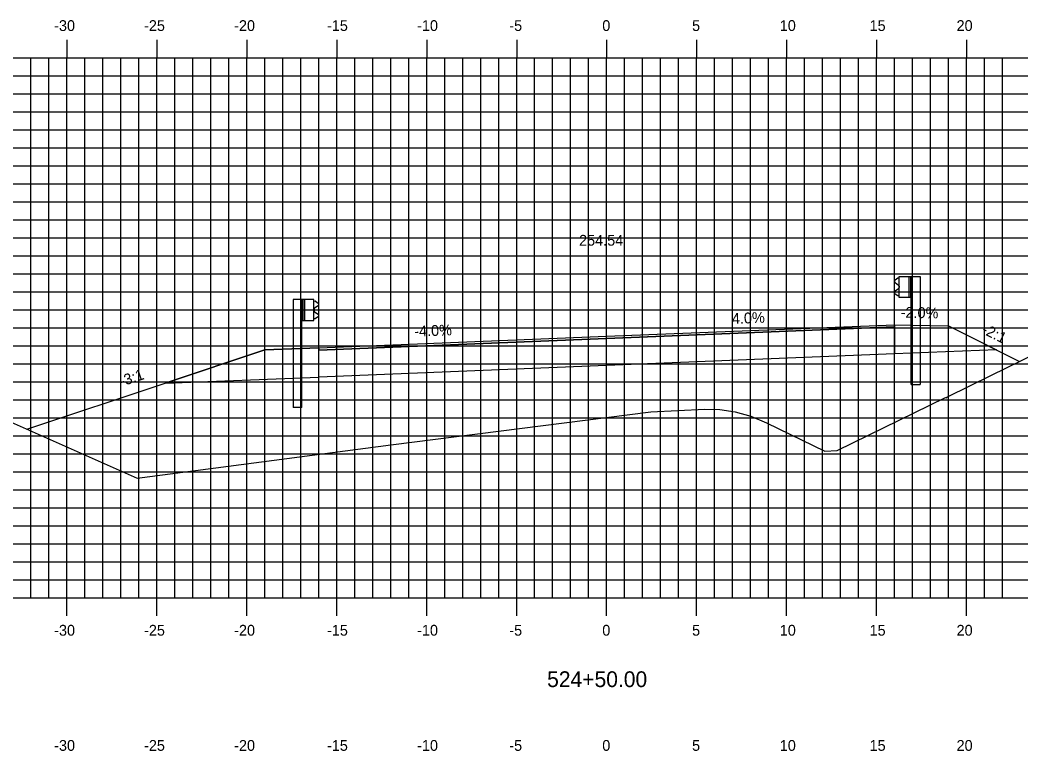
# Model space of a CAD drawing. Extents: x 1170543 to 1177585, y 609599 to 610623.
# Drawn here: x 1175472.5 to 1175528.1, y 610314.3 to 610354.9 of the extents above; entities that cross this region are included whole.
import ezdxf

# ---------------------------------------------------------------- set-up
doc = ezdxf.new("R2010")
doc.units = 0
for name, color, linetype in [('ANNOTATION', 7, 'Continuous'), ('D_Guardrail_Beam_Lt', 7, 'Continuous'), ('D_Guardrail_Beam_Rt', 7, 'Continuous'), ('D_Roadway_Centerline', 7, 'Continuous'), ('D_Roadway_Centerline_Text', 7, 'Continuous'), ('D_Roadway_Edge_Shoulder', 7, 'Continuous'), ('D_Roadway_Edge_TW', 7, 'Continuous'), ('D_Roadway_Pavement', 7, 'Continuous'), ('D_Roadway_SubGrade', 7, 'Continuous'), ('H_V ANNOTATION', 7, 'Continuous'), ('MAJOR', 7, 'Continuous'), ('MINOR', 7, 'Continuous'), ('S_Roadway_Centerline', 7, 'Continuous')]:
    doc.layers.add(name, color=color, linetype=linetype)

msp = doc.modelspace()

# ---------------------------------------------------------------- linework, layer by layer
at = {"layer": 'D_Guardrail_Beam_Lt'}
for p, q in [((1175487.686, 610339.384), (1175487.686, 610333.384)), ((1175488.157, 610339.384), (1175487.686, 610339.384)), ((1175488.844, 610339.384), (1175488.157, 610339.384)), ((1175488.157, 610339.384), (1175488.157, 610338.217)), ((1175488.219, 610339.384), (1175488.219, 610338.217)), ((1175488.324, 610339.384), (1175488.324, 610338.217)), ((1175488.844, 610338.217), (1175488.844, 610339.384)), ((1175488.844, 610339.301), (1175488.919, 610339.286)), ((1175488.934, 610339.279), (1175489.078, 610339.179)), ((1175488.849, 610338.836), (1175488.849, 610338.766)), ((1175489.078, 610339.036), (1175488.882, 610338.9)), ((1175488.882, 610338.701), (1175489.078, 610338.565)), ((1175488.157, 610338.217), (1175488.844, 610338.217)), ((1175488.178, 610333.384), (1175488.178, 610338.217)), ((1175488.919, 610338.315), (1175488.844, 610338.301)), ((1175489.078, 610338.422), (1175488.934, 610338.322)), ((1175488.178, 610333.384), (1175487.686, 610333.384))]:
    msp.add_line(p, q, dxfattribs=at)
for centre, major_axis, start_param, end_param in [((1175488.91, 610339.245), (0.0417, 0), 0.959931, 1.376053), ((1175488.928, 610338.836), (-0.0789, 0), 5.323254, 6.283185), ((1175488.928, 610338.766), (-0.0789, 0), 6.283185, 7.243116), ((1175489.027, 610339.108), (0.0877, 0), 5.323254, 7.243116), ((1175488.91, 610338.356), (0.0417, 0), 4.907132, 5.323254), ((1175489.027, 610338.493), (0.0877, 0), 5.323254, 7.243116)]:
    msp.add_ellipse(centre, major_axis=major_axis, ratio=0.995501, start_param=start_param, end_param=end_param, dxfattribs=at)
at = {"layer": 'D_Guardrail_Beam_Rt'}
for p, q in [((1175521.296, 610340.559), (1175521.153, 610340.459)), ((1175521.386, 610340.581), (1175521.312, 610340.566)), ((1175521.386, 610340.664), (1175522.074, 610340.664)), ((1175521.386, 610339.497), (1175521.386, 610340.664)), ((1175521.907, 610340.664), (1175521.907, 610339.497)), ((1175522.011, 610340.664), (1175522.011, 610339.497)), ((1175522.074, 610340.664), (1175522.544, 610340.664)), ((1175522.074, 610340.664), (1175522.074, 610339.497)), ((1175522.544, 610340.664), (1175522.544, 610334.664)), ((1175521.153, 610340.316), (1175521.348, 610340.18)), ((1175521.348, 610339.981), (1175521.153, 610339.845)), ((1175521.382, 610340.116), (1175521.382, 610340.046)), ((1175521.153, 610339.702), (1175521.296, 610339.602)), ((1175521.312, 610339.595), (1175521.386, 610339.581)), ((1175522.074, 610339.497), (1175521.386, 610339.497)), ((1175522.053, 610334.664), (1175522.053, 610339.497)), ((1175522.053, 610334.664), (1175522.544, 610334.664))]:
    msp.add_line(p, q, dxfattribs=at)
for centre, major_axis, start_param, end_param in [((1175521.203, 610340.388), (-0.0877, 0), 5.323254, 7.243116), ((1175521.32, 610340.525), (-0.0417, 0), 4.907132, 5.323254), ((1175521.203, 610339.773), (-0.0877, 0), 5.323254, 7.243116), ((1175521.303, 610340.116), (0.0789, 0), 0, 0.959931), ((1175521.303, 610340.046), (0.0789, 0), 5.323254, 6.283185), ((1175521.32, 610339.636), (-0.0417, 0), 0.959931, 1.376053)]:
    msp.add_ellipse(centre, major_axis=major_axis, ratio=0.995501, start_param=start_param, end_param=end_param, dxfattribs=at)
at = {"layer": 'D_Roadway_Centerline'}
msp.add_lwpolyline([(1175472.893, 610332.171), (1175480.575, 610334.732), (1175486.115, 610336.578), (1175489.115, 610336.698), (1175505.115, 610337.338), (1175521.115, 610337.978), (1175524.115, 610337.918), (1175528.076, 610335.938)], dxfattribs=at)
at = {"layer": 'D_Roadway_Edge_Shoulder'}
for points in [[(1175521.115, 610337.978), (1175521.115, 610337.853)], [(1175489.115, 610336.698), (1175489.115, 610336.573)]]:
    msp.add_lwpolyline(points, dxfattribs=at)
at = {"layer": 'D_Roadway_Edge_TW'}
msp.add_lwpolyline([(1175489.115, 610336.573), (1175489.115, 610336.698), (1175505.115, 610337.338), (1175521.115, 610337.978), (1175521.115, 610337.853), (1175505.115, 610337.213)], close=True, dxfattribs=at)
at = {"layer": 'D_Roadway_Pavement'}
msp.add_lwpolyline([(1175489.115, 610336.573), (1175489.115, 610336.573), (1175505.115, 610337.213), (1175521.115, 610337.853), (1175521.115, 610337.853), (1175505.115, 610337.213)], close=True, dxfattribs=at)
for points in [[(1175521.115, 610337.853), (1175521.115, 610337.853)], [(1175521.115, 610337.853), (1175521.115, 610337.853)], [(1175489.115, 610336.573), (1175489.115, 610336.573)], [(1175489.115, 610336.573), (1175489.115, 610336.573)]]:
    msp.add_lwpolyline(points, dxfattribs=at)
at = {"layer": 'D_Roadway_SubGrade'}
for points in [[(1175489.115, 610335.073), (1175489.115, 610336.573), (1175505.115, 610337.213), (1175521.115, 610337.853), (1175521.115, 610336.353), (1175505.115, 610335.713)], [(1175521.115, 610337.978), (1175524.115, 610337.918), (1175526.791, 610336.58), (1175521.115, 610336.353)], [(1175489.115, 610336.698), (1175486.115, 610336.578), (1175480.575, 610334.732), (1175489.115, 610335.073)]]:
    msp.add_lwpolyline(points, close=True, dxfattribs=at)
at = {"layer": 'MAJOR'}
for p, q in [((1175475.115, 610353.803), (1175475.115, 610352.801)), ((1175480.115, 610353.803), (1175480.115, 610352.801)), ((1175485.115, 610353.803), (1175485.115, 610352.801)), ((1175490.115, 610353.803), (1175490.115, 610352.801)), ((1175495.115, 610353.803), (1175495.115, 610352.801)), ((1175500.115, 610353.803), (1175500.115, 610352.801)), ((1175505.115, 610353.803), (1175505.115, 610352.801)), ((1175510.115, 610353.803), (1175510.115, 610352.801)), ((1175515.115, 610353.803), (1175515.115, 610352.801)), ((1175520.115, 610353.803), (1175520.115, 610352.801)), ((1175525.115, 610353.803), (1175525.115, 610352.801)), ((1175435.115, 610352.801), (1175575.115, 610352.801)), ((1175435.115, 610352.801), (1175575.115, 610352.801)), ((1175475.115, 610322.801), (1175475.115, 610352.801)), ((1175480.115, 610322.801), (1175480.115, 610352.801)), ((1175485.115, 610322.801), (1175485.115, 610352.801)), ((1175490.115, 610322.801), (1175490.115, 610352.801)), ((1175495.115, 610322.801), (1175495.115, 610352.801)), ((1175500.115, 610322.801), (1175500.115, 610352.801)), ((1175505.115, 610322.801), (1175505.115, 610352.801)), ((1175510.115, 610322.801), (1175510.115, 610352.801)), ((1175515.115, 610322.801), (1175515.115, 610352.801)), ((1175520.115, 610322.801), (1175520.115, 610352.801)), ((1175525.115, 610322.801), (1175525.115, 610352.801)), ((1175435.115, 610347.801), (1175575.115, 610347.801)), ((1175435.115, 610342.801), (1175575.115, 610342.801)), ((1175435.115, 610337.801), (1175575.115, 610337.801)), ((1175435.115, 610332.801), (1175575.115, 610332.801)), ((1175435.115, 610327.801), (1175575.115, 610327.801)), ((1175435.115, 610322.801), (1175575.115, 610322.801)), ((1175435.115, 610322.801), (1175575.115, 610322.801)), ((1175475.115, 610321.799), (1175475.115, 610322.801)), ((1175480.115, 610321.799), (1175480.115, 610322.801)), ((1175485.115, 610321.799), (1175485.115, 610322.801)), ((1175490.115, 610321.799), (1175490.115, 610322.801)), ((1175495.115, 610321.799), (1175495.115, 610322.801)), ((1175500.115, 610321.799), (1175500.115, 610322.801)), ((1175505.115, 610321.799), (1175505.115, 610322.801)), ((1175510.115, 610321.799), (1175510.115, 610322.801)), ((1175515.115, 610321.799), (1175515.115, 610322.801)), ((1175520.115, 610321.799), (1175520.115, 610322.801)), ((1175525.115, 610321.799), (1175525.115, 610322.801))]:
    msp.add_line(p, q, dxfattribs=at)
at = {"layer": 'MINOR'}
for p, q in [((1175473.115, 610322.801), (1175473.115, 610352.801)), ((1175474.115, 610322.801), (1175474.115, 610352.801)), ((1175476.115, 610322.801), (1175476.115, 610352.801)), ((1175477.115, 610322.801), (1175477.115, 610352.801)), ((1175478.115, 610322.801), (1175478.115, 610352.801)), ((1175479.115, 610322.801), (1175479.115, 610352.801)), ((1175481.115, 610322.801), (1175481.115, 610352.801)), ((1175482.115, 610322.801), (1175482.115, 610352.801)), ((1175483.115, 610322.801), (1175483.115, 610352.801)), ((1175484.115, 610322.801), (1175484.115, 610352.801)), ((1175486.115, 610322.801), (1175486.115, 610352.801)), ((1175487.115, 610322.801), (1175487.115, 610352.801)), ((1175488.115, 610322.801), (1175488.115, 610352.801)), ((1175489.115, 610322.801), (1175489.115, 610352.801)), ((1175491.115, 610322.801), (1175491.115, 610352.801)), ((1175492.115, 610322.801), (1175492.115, 610352.801)), ((1175493.115, 610322.801), (1175493.115, 610352.801)), ((1175494.115, 610322.801), (1175494.115, 610352.801)), ((1175496.115, 610322.801), (1175496.115, 610352.801)), ((1175497.115, 610322.801), (1175497.115, 610352.801)), ((1175498.115, 610322.801), (1175498.115, 610352.801)), ((1175499.115, 610322.801), (1175499.115, 610352.801)), ((1175501.115, 610322.801), (1175501.115, 610352.801)), ((1175502.115, 610322.801), (1175502.115, 610352.801)), ((1175503.115, 610322.801), (1175503.115, 610352.801)), ((1175504.115, 610322.801), (1175504.115, 610352.801)), ((1175506.115, 610322.801), (1175506.115, 610352.801)), ((1175507.115, 610322.801), (1175507.115, 610352.801)), ((1175508.115, 610322.801), (1175508.115, 610352.801)), ((1175509.115, 610322.801), (1175509.115, 610352.801)), ((1175511.115, 610322.801), (1175511.115, 610352.801)), ((1175512.115, 610322.801), (1175512.115, 610352.801)), ((1175513.115, 610322.801), (1175513.115, 610352.801)), ((1175514.115, 610322.801), (1175514.115, 610352.801)), ((1175516.115, 610322.801), (1175516.115, 610352.801)), ((1175517.115, 610322.801), (1175517.115, 610352.801)), ((1175518.115, 610322.801), (1175518.115, 610352.801)), ((1175519.115, 610322.801), (1175519.115, 610352.801)), ((1175521.115, 610322.801), (1175521.115, 610352.801)), ((1175522.115, 610322.801), (1175522.115, 610352.801)), ((1175523.115, 610322.801), (1175523.115, 610352.801)), ((1175524.115, 610322.801), (1175524.115, 610352.801)), ((1175526.115, 610322.801), (1175526.115, 610352.801)), ((1175527.115, 610322.801), (1175527.115, 610352.801)), ((1175435.115, 610351.801), (1175575.115, 610351.801)), ((1175435.115, 610350.801), (1175575.115, 610350.801)), ((1175435.115, 610349.801), (1175575.115, 610349.801)), ((1175435.115, 610348.801), (1175575.115, 610348.801)), ((1175435.115, 610346.801), (1175575.115, 610346.801)), ((1175435.115, 610345.801), (1175575.115, 610345.801)), ((1175435.115, 610344.801), (1175575.115, 610344.801)), ((1175435.115, 610343.801), (1175575.115, 610343.801)), ((1175435.115, 610341.801), (1175575.115, 610341.801)), ((1175435.115, 610340.801), (1175575.115, 610340.801)), ((1175435.115, 610339.801), (1175575.115, 610339.801)), ((1175435.115, 610338.801), (1175575.115, 610338.801)), ((1175435.115, 610336.801), (1175575.115, 610336.801)), ((1175435.115, 610335.801), (1175575.115, 610335.801)), ((1175435.115, 610334.801), (1175575.115, 610334.801)), ((1175435.115, 610333.801), (1175575.115, 610333.801)), ((1175435.115, 610331.801), (1175575.115, 610331.801)), ((1175435.115, 610330.801), (1175575.115, 610330.801)), ((1175435.115, 610329.801), (1175575.115, 610329.801)), ((1175435.115, 610328.801), (1175575.115, 610328.801)), ((1175435.115, 610326.801), (1175575.115, 610326.801)), ((1175435.115, 610325.801), (1175575.115, 610325.801)), ((1175435.115, 610324.801), (1175575.115, 610324.801)), ((1175435.115, 610323.801), (1175575.115, 610323.801))]:
    msp.add_line(p, q, dxfattribs=at)
at = {"layer": 'S_Roadway_Centerline'}
msp.add_lwpolyline([(1175468.327, 610334.199), (1175479.021, 610329.449), (1175493.113, 610331.307), (1175507.578, 610333.147), (1175510.581, 610333.288), (1175511.412, 610333.271), (1175512.259, 610333.139), (1175513.124, 610332.891), (1175514.008, 610332.521), (1175517.249, 610330.954), (1175517.928, 610330.981), (1175523.962, 610333.928), (1175523.964, 610333.917), (1175524.059, 610333.964), (1175526.513, 610335.173), (1175526.516, 610335.174), (1175526.516, 610335.175), (1175528.978, 610336.38)], dxfattribs=at)

# ---------------------------------------------------------------- texts
at = {"layer": 'ANNOTATION'}
for s, rotation, p in [('4.0%', 2.2906, (1175512.091, 610338.018)), ('-2.0%', 358.8542, (1175521.458, 610338.372)), ('-4.0%', 2.2906, (1175494.431, 610337.312)), ('-2:1', 333.4349, (1175525.919, 610337.535)), ('-3:1', 18.4349, (1175478.139, 610334.53))]:
    msp.add_text(s, height=0.6, rotation=rotation, dxfattribs=at).set_placement(p)
at = {"layer": 'D_Roadway_Centerline'}
for s, p in [('C', (1175505.11, 610337.338)), ('L', (1175505.115, 610337.331))]:
    msp.add_text(s, height=0.0146, dxfattribs=at).set_placement(p)
at = {"layer": 'D_Roadway_Centerline_Text'}
msp.add_text('254.54', height=0.6, dxfattribs=at).set_placement((1175503.585, 610342.37))
msp.add_text('254.54', height=0.6, dxfattribs=at).set_placement((1175503.585, 610342.37))
at = {"layer": 'H_V ANNOTATION'}
for s, height, p in [('-30', 0.6, (1175474.403, 610354.301)), ('-25', 0.6, (1175479.401, 610354.301)), ('-20', 0.6, (1175484.409, 610354.301)), ('-15', 0.6, (1175489.572, 610354.301)), ('-10', 0.6, (1175494.58, 610354.301)), ('-5', 0.6, (1175499.706, 610354.301)), ('0', 0.6, (1175504.874, 610354.301)), ('5', 0.6, (1175509.866, 610354.301)), ('10', 0.6, (1175514.741, 610354.301)), ('15', 0.6, (1175519.733, 610354.301)), ('20', 0.6, (1175524.569, 610354.301)), ('-30', 0.6, (1175474.403, 610320.701)), ('-25', 0.6, (1175479.401, 610320.701)), ('-20', 0.6, (1175484.409, 610320.701)), ('-15', 0.6, (1175489.572, 610320.701)), ('-10', 0.6, (1175494.58, 610320.701)), ('-5', 0.6, (1175499.706, 610320.701)), ('0', 0.6, (1175504.874, 610320.701)), ('5', 0.6, (1175509.866, 610320.701)), ('10', 0.6, (1175514.741, 610320.701)), ('15', 0.6, (1175519.733, 610320.701)), ('20', 0.6, (1175524.569, 610320.701)), ('524+50.00', 0.875, (1175501.807, 610317.844)), ('-30', 0.6, (1175474.403, 610314.301)), ('-25', 0.6, (1175479.401, 610314.301)), ('-20', 0.6, (1175484.409, 610314.301)), ('-15', 0.6, (1175489.572, 610314.301)), ('-10', 0.6, (1175494.58, 610314.301)), ('-5', 0.6, (1175499.706, 610314.301)), ('0', 0.6, (1175504.874, 610314.301)), ('5', 0.6, (1175509.866, 610314.301)), ('10', 0.6, (1175514.741, 610314.301)), ('15', 0.6, (1175519.733, 610314.301)), ('20', 0.6, (1175524.569, 610314.301))]:
    msp.add_text(s, height=height, dxfattribs=at).set_placement(p)

doc.saveas('drawing.dxf')
